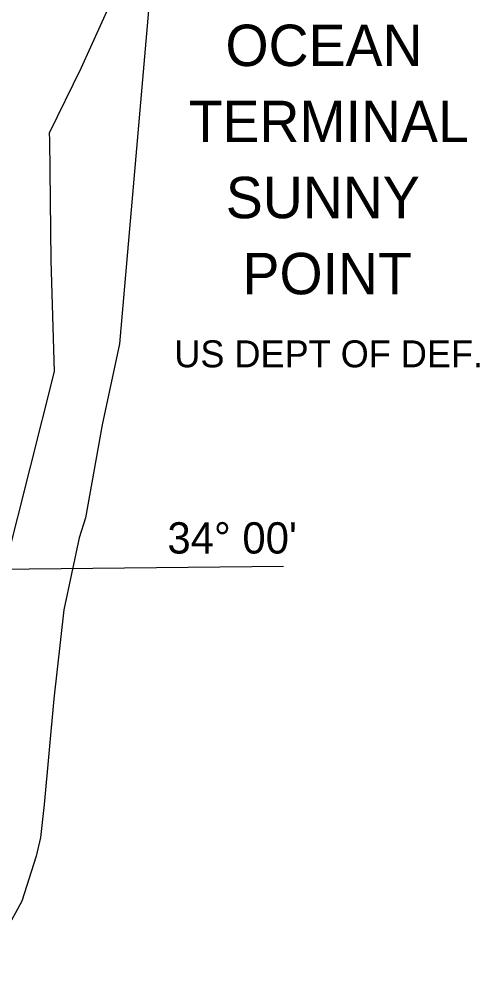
# Model space of a CAD drawing. Extents: x 2104537 to 2336408, y 34176 to 229611.
# Drawn here: x 2320793 to 2330350, y 84107 to 104118 of the extents above; entities that cross this region are included whole.
import ezdxf

# ---------------------------------------------------------------- set-up
doc = ezdxf.new("R2010")
doc.units = 0
for name, color, linetype in [('Exist Boundary Land Use Reservation Military US Department of Defense Label', 7, 'Continuous'), ('Exist Boundary Political CountyLine', 7, 'Continuous'), ('Exist Maritime Ferry Route', 7, 'Continuous'), ('Map Preparation Longitude Latitude Label', 7, 'Continuous'), ('Map Preparation Longitude Latitude Lines', 7, 'Continuous')]:
    doc.layers.add(name, color=color, linetype=linetype)

msp = doc.modelspace()

# ---------------------------------------------------------------- linework, layer by layer
at = {"layer": 'Exist Boundary Political CountyLine'}
msp.add_lwpolyline([(2322086, 137167), (2322248, 134964), (2322409, 131928), (2322580, 128890), (2322749, 125846), (2322867, 124334), (2323041, 122267), (2323614, 114667), (2323843, 108525), (2322871, 97375), (2322516, 95693), (2322171, 93762), (2322033, 93345), (2321718, 91849), (2321513, 90001), (2321309, 87812), (2321235, 87125), (2321141, 86736), (2320847, 85802), (2320228, 84678), (2318854, 82227)], dxfattribs=at)
at = {"layer": 'Exist Maritime Ferry Route'}
for points in [[(2322078, 103104), (2323680, 106653)], [(2321421, 101762), (2322078, 103104)], [(2320513, 92784), (2321524, 96799), (2321458, 99105), (2321425, 101606), (2321421, 101762)]]:
    msp.add_lwpolyline(points, dxfattribs=at)
at = {"layer": 'Map Preparation Longitude Latitude Lines'}
msp.add_line((2318963, 92685), (2326274, 92762), dxfattribs=at)

# ---------------------------------------------------------------- texts
at = {"layer": 'Exist Boundary Land Use Reservation Military US Department of Defense Label'}
for s, height, p in [('OCEAN ', 860, (2325073, 103146)), ('TERMINAL', 860, (2324308, 101566)), ('SUNNY ', 860, (2325080, 99986)), ('POINT', 860, (2325427, 98406)), ('US DEPT OF DEF.', 560, (2324011, 96889))]:
    msp.add_text(s, height=height, dxfattribs=at).set_placement(p)
at = {"layer": 'Map Preparation Longitude Latitude Label'}
msp.add_text("34° 00'", height=650, dxfattribs=at).set_placement((2323868, 93021))

doc.saveas('drawing.dxf')
